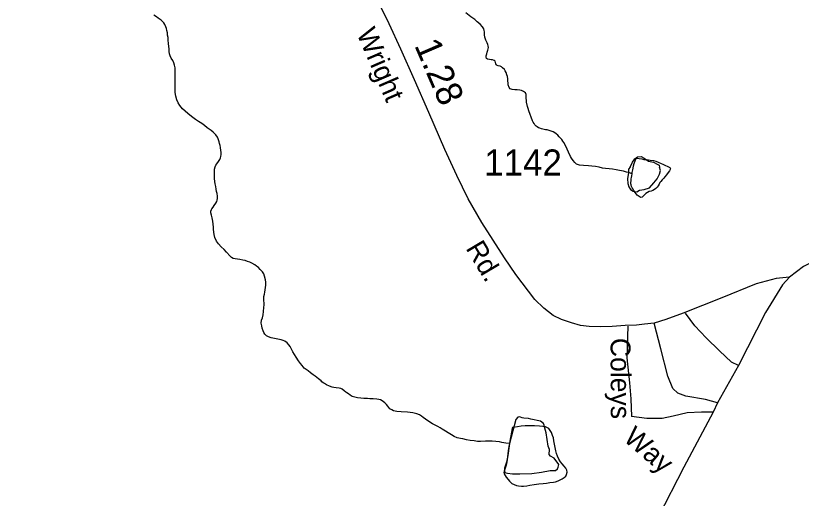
# Model space of a CAD drawing. Extents: x 2126262 to 2293712, y 749403 to 919119.
# Drawn here: x 2141497 to 2145255, y 858424 to 860733 of the extents above; entities that cross this region are included whole.
import ezdxf

# ---------------------------------------------------------------- set-up
doc = ezdxf.new("R2010")
doc.units = 0
for name, color, linetype in [('Exist Hydrographic Misc Water Feature', 7, 'Continuous'), ('Exist Hydrographic Pond Under 1500 Sq Ft', 7, 'Continuous'), ('Exist Road Non-System Type 51', 7, 'Continuous'), ('Exist Road Non-System Type 51 Label', 7, 'Continuous'), ('Exist Road Secondary Mileage Hundredths English Label', 7, 'Continuous'), ('Exist Road Secondary Type 51 Attributed', 7, 'Continuous'), ('Exist Road Secondary Type 51 Label', 7, 'Continuous'), ('Exist Road Secondary Type 51 Number Label', 7, 'Continuous')]:
    doc.layers.add(name, color=color, linetype=linetype)

msp = doc.modelspace()

# ---------------------------------------------------------------- linework, layer by layer
at = {"layer": 'Exist Hydrographic Misc Water Feature'}
for points in [[(2143739.6, 860641.9), (2143739.2, 860655.1), (2143738.3, 860662.4), (2143736.1, 860670.6), (2143730.7, 860679), (2143718.9, 860692.4), (2143704.5, 860704.2), (2143692.6, 860714.2), (2143674.4, 860727.8), (2143650.4, 860746.3)], [(2142274.7, 860316.2), (2142267.9, 860330.4), (2142262.8, 860347.6), (2142260.3, 860365.7), (2142260.1, 860378), (2142260.1, 860392), (2142259.9, 860405.9), (2142259.9, 860421.5), (2142259.9, 860437.9), (2142259.7, 860456), (2142260.1, 860469.9), (2142259.3, 860483.8), (2142257.4, 860496.1), (2142253.1, 860507.7), (2142248.4, 860517.7), (2142240.8, 860530.2), (2142235.3, 860540.1), (2142232.8, 860550), (2142231.2, 860561.6), (2142230.6, 860573.9), (2142229.8, 860586.2), (2142228.1, 860599.3), (2142226.7, 860615.8), (2142225.7, 860628.1), (2142223.8, 860639.6), (2142222.6, 860650.3), (2142219.5, 860661.8), (2142217.7, 860671.8), (2142215.6, 860680), (2142210.9, 860690.7), (2142205.8, 860698.2), (2142200.9, 860704.1), (2142192.4, 860711.7), (2142179.3, 860721), (2142171.1, 860726.8), (2142157.2, 860735.3)], [(2144445.4, 859976.1), (2144432.6, 859980.5), (2144418.5, 859984.8), (2144404.5, 859988.4), (2144384.7, 859992.1), (2144368.7, 859995.7), (2144351.8, 859998.5), (2144336.3, 859999.7), (2144318.4, 860001.7), (2144304.7, 860003.6), (2144287.7, 860007.3), (2144271.3, 860010.8), (2144252.4, 860012.8), (2144236.6, 860014.1), (2144212.6, 860016.2), (2144194.2, 860018.2), (2144185.1, 860020.1), (2144180.4, 860022.6), (2144172, 860030.1), (2144164, 860040.1), (2144156, 860051.8), (2144151.3, 860059.3), (2144141.3, 860080), (2144135.1, 860094), (2144129.6, 860105.6), (2144119.3, 860125.5), (2144114.4, 860133), (2144109.3, 860139.7), (2144103.3, 860147.3), (2144097.4, 860153.9), (2144090.4, 860161.4), (2144083, 860167.3), (2144075.4, 860172.4), (2144067.8, 860176.7), (2144058.8, 860180.1), (2144049.2, 860183.6), (2144039.1, 860186.2), (2144031.4, 860187.2), (2144012.3, 860191.7), (2144004.9, 860194.3), (2143997.3, 860197), (2143991.6, 860201.2), (2143987.1, 860204.6), (2143981.1, 860211.2), (2143976.8, 860216.3), (2143972.1, 860222.9), (2143968.6, 860230.4), (2143962.7, 860246.9), (2143958.4, 860260.1), (2143952, 860278.3), (2143948.9, 860288.1), (2143946, 860298.1), (2143939.9, 860318.8), (2143939.9, 860326.1), (2143939.7, 860340), (2143938.9, 860355.7), (2143935.2, 860363.1), (2143926.4, 860370.7), (2143917.3, 860374.1), (2143908.5, 860376), (2143895.4, 860377.8), (2143883.9, 860378.1), (2143871.4, 860380), (2143861.6, 860383.5), (2143857.3, 860389.3), (2143853.4, 860401.7), (2143852.1, 860410.7), (2143851.9, 860421.4), (2143851.1, 860431.2), (2143848.9, 860441.2), (2143846.8, 860449.4), (2143842.5, 860461.8), (2143838.6, 860469.3), (2143834.5, 860475.1), (2143826.3, 860483.4), (2143820.6, 860487.6), (2143814.6, 860491.1), (2143804.6, 860493.7), (2143800.7, 860494.7), (2143796.4, 860497.3), (2143794.3, 860503), (2143790, 860514.5), (2143786.1, 860518.7), (2143778.1, 860521.4), (2143772.2, 860522.3), (2143762.9, 860523.3), (2143754.1, 860525.2), (2143749.8, 860528.5), (2143747.4, 860534.3), (2143748.2, 860540.8), (2143750.4, 860549.9), (2143752.9, 860558.8), (2143755.1, 860568.6), (2143758, 860580), (2143757.6, 860589), (2143755.6, 860594.9), (2143751.9, 860602.3), (2143745.3, 860616.3), (2143741.4, 860630.5), (2143739.6, 860641.9)], [(2142673.9, 859249.1), (2142671.9, 859261.4), (2142673.7, 859275.3), (2142677.4, 859287.6), (2142680.9, 859301.5), (2142682.9, 859317.8), (2142684.4, 859336.6), (2142685.2, 859349.8), (2142684.6, 859377.6), (2142684.6, 859389.1), (2142686.6, 859399.7), (2142688.3, 859409.6), (2142692.4, 859431.6), (2142694.4, 859443.9), (2142694, 859457.8), (2142691.9, 859469.4), (2142687.6, 859485.8), (2142683.5, 859497.4), (2142677.6, 859507.4), (2142667.3, 859519.1), (2142659.3, 859527.4), (2142649.3, 859535), (2142641.3, 859541), (2142627.4, 859548.7), (2142617.1, 859553), (2142605.6, 859557.3), (2142595.2, 859560.8), (2142583.1, 859563.5), (2142569.1, 859566.2), (2142557.6, 859568.1), (2142547.2, 859569.9), (2142537.8, 859571.8), (2142530.2, 859575.3), (2142522.8, 859581.9), (2142504.9, 859602), (2142493.7, 859613.7), (2142480.1, 859627.1), (2142467, 859641.3), (2142458.4, 859653.8), (2142450.2, 859671.2), (2142446.1, 859685.3), (2142444.5, 859697.6), (2142442.8, 859711.6), (2142443, 859721.4), (2142442.4, 859735.3), (2142439.9, 859749.3), (2142436.7, 859765), (2142433.4, 859779), (2142431.3, 859789.7), (2142431.3, 859797.1), (2142433.2, 859805.3), (2142434.8, 859809.3), (2142441.2, 859817.4), (2142447.1, 859825.4), (2142454.9, 859835.1), (2142458.6, 859843.3), (2142460.7, 859849.8), (2142462.7, 859857.9), (2142462.3, 859869.5), (2142460.4, 859881.8), (2142458.4, 859891.7), (2142456.1, 859903.2), (2142454.1, 859915.6), (2142452, 859927.9), (2142449.8, 859939.4), (2142447.9, 859953.4), (2142447.5, 859967.3), (2142447.5, 859975.6), (2142447.3, 859985.4), (2142448.3, 859999.3), (2142451, 860009.1), (2142454.9, 860017.2), (2142459, 860023.7), (2142467, 860035.8), (2142473.2, 860044), (2142477.1, 860052.1), (2142478.9, 860059.4), (2142480.1, 860068.4), (2142479.9, 860079.9), (2142478.7, 860088.1), (2142476.6, 860102), (2142474.6, 860112), (2142472.3, 860121.9), (2142470.3, 860129.3), (2142466.2, 860143.4), (2142462.1, 860151.6), (2142454.1, 860163.2), (2142441.8, 860175.9), (2142431.9, 860183.3), (2142413.7, 860196.9), (2142399.5, 860207), (2142387, 860216.4), (2142371.2, 860226.4), (2142357.3, 860236.7), (2142337.4, 860250.9), (2142321, 860264.4), (2142307.9, 860275.4), (2142294.8, 860287.9), (2142282.9, 860303.7), (2142274.7, 860316.2)], [(2144445.4, 859976.1), (2144446.6, 859982.6), (2144448.6, 859994.8), (2144450.1, 860003), (2144452.3, 860014.5), (2144455.6, 860025.9), (2144460.3, 860038.9), (2144463.4, 860047), (2144465.2, 860050.3), (2144469.8, 860051.1), (2144479.6, 860049.2), (2144492.1, 860047.3), (2144502.1, 860045.4), (2144514, 860043.5), (2144523.9, 860042.6), (2144532.1, 860041.5), (2144548.1, 860039.6), (2144559.8, 860036.9), (2144570, 860031.8), (2144584.2, 860025.8), (2144592.2, 860022.2), (2144606.1, 860016.2), (2144613.5, 860013.6), (2144620.3, 860009.4), (2144626.6, 860006), (2144628.7, 860000.2), (2144627.8, 859996.9), (2144624.2, 859991.3), (2144618.4, 859982.4), (2144610.6, 859971.9), (2144602.6, 859962.2), (2144596.9, 859955.7), (2144589.5, 859947.7), (2144582.7, 859939.6), (2144578.8, 859934), (2144575.1, 859927.5), (2144571, 859919.4), (2144566.1, 859912.1), (2144559.4, 859905.7), (2144553, 859901.7), (2144545.4, 859896.9), (2144536.6, 859893.8), (2144527.4, 859891.6), (2144519.6, 859887.6), (2144511.8, 859882.1), (2144503.4, 859874.8), (2144496.8, 859867.6), (2144493.5, 859865.2), (2144488, 859863.7), (2144483.5, 859864.5), (2144479.4, 859867.1), (2144475.3, 859870.5), (2144470.6, 859874.7), (2144465.2, 859880.5), (2144460.1, 859887.2), (2144453.8, 859896.4), (2144450.1, 859903), (2144445.8, 859909.7), (2144443.1, 859916.3), (2144440.4, 859922.9), (2144439, 859928.7), (2144439, 859934.4), (2144440.4, 859943.4), (2144441.9, 859952.3), (2144442.9, 859958.9), (2144444.1, 859967.1), (2144445.4, 859976.1)], [(2143859.1, 858685.7), (2143841.9, 858687.7), (2143822, 858691.4), (2143812.1, 858693.3), (2143794.5, 858696.1), (2143776.1, 858696.5), (2143762.1, 858696.8), (2143744.1, 858696.4), (2143720.1, 858695.9), (2143706.1, 858696.3), (2143690.1, 858698.3), (2143671.1, 858700.3), (2143654.1, 858703.9), (2143636, 858707.6), (2143624.1, 858709.5), (2143608.1, 858713.1), (2143593.8, 858719.1), (2143581.9, 858726.7), (2143565.9, 858736.9), (2143553.8, 858744.5), (2143537.6, 858754.7), (2143527.5, 858760.6), (2143515.6, 858766.6), (2143490.8, 858779.5), (2143473.4, 858790.5), (2143457.4, 858802.3), (2143446.7, 858810.7), (2143438.5, 858817.4), (2143429.1, 858823.4), (2143415.4, 858828.6), (2143396.3, 858832.3), (2143371.1, 858835.3), (2143341.6, 858837.5), (2143321, 858838.8), (2143305.1, 858842.4), (2143295.8, 858846.7), (2143287, 858852.6), (2143276.8, 858864.3), (2143270.8, 858872.6), (2143262.8, 858880.1), (2143256.9, 858886), (2143250.5, 858890.2), (2143242.5, 858894.5), (2143234.9, 858897.2), (2143224.7, 858898.1), (2143206.8, 858899.3), (2143190.6, 858899.7), (2143179.2, 858900.7), (2143162.5, 858901.1), (2143148.6, 858903), (2143132.4, 858905), (2143118.7, 858907.7), (2143106.6, 858911.2), (2143096.3, 858917.2), (2143088.5, 858923.1), (2143080.5, 858929), (2143076.6, 858932.4), (2143068.4, 858938.3), (2143058.4, 858946.7), (2143052.6, 858949.3), (2143044.4, 858950.3), (2143030.3, 858952.2), (2143018.4, 858954.1), (2143010.4, 858955.9), (2142998.1, 858960.3), (2142984.1, 858966.3), (2142973.9, 858972.3), (2142967.3, 858976.5), (2142962, 858981.5), (2142958.1, 858985.7), (2142952.2, 858990.7), (2142945.8, 858995.8), (2142929.8, 859007.6), (2142919.6, 859015.2), (2142907.9, 859023.6), (2142895.6, 859032.9), (2142887.2, 859039.6), (2142877.5, 859047.2), (2142867.7, 859058.9), (2142859.3, 859068.9), (2142849.6, 859081.4), (2142839.2, 859098.9), (2142822.8, 859124.7), (2142814.6, 859140.4), (2142809.6, 859149.5), (2142804.3, 859158.6), (2142796.1, 859167.8), (2142785.2, 859175.5), (2142776.8, 859178.9), (2142766.4, 859182.4), (2142750.6, 859185.2), (2142734.4, 859188), (2142718.4, 859191.6), (2142706.3, 859196), (2142696.1, 859201.9), (2142688.9, 859209.4), (2142684.2, 859217.7), (2142680.7, 859225.2), (2142676.2, 859237.6), (2142673.9, 859249.1)], [(2143859.1, 858685.7), (2143856, 858671), (2143852.5, 858651.4), (2143850.5, 858637.6), (2143848.9, 858620.3), (2143846.8, 858599), (2143845.2, 858589.2), (2143841.9, 858577.8), (2143836.6, 858563.2), (2143833.3, 858553.4), (2143832.2, 858547.6), (2143833.3, 858541.1), (2143843.5, 858525.3), (2143852.1, 858513.7), (2143859.9, 858505.3), (2143870.4, 858495.2), (2143882.1, 858489.2), (2143891.9, 858485.7), (2143901.8, 858483.9), (2143915.9, 858482), (2143925.7, 858481.8), (2143941.7, 858483.9), (2143955.9, 858486.1), (2143977.8, 858489.7), (2143999.4, 858492.5), (2144019.7, 858494.6), (2144035.7, 858496.7), (2144051.9, 858498.8), (2144069.5, 858501), (2144079.7, 858503.2), (2144091.6, 858507), (2144101.7, 858511.8), (2144111.5, 858517.3), (2144121.4, 858523.6), (2144128.3, 858530.1), (2144132.6, 858538.2), (2144135.1, 858549.6), (2144133.1, 858557.8), (2144129.2, 858567.8), (2144121.2, 858577.8), (2144110.9, 858589.5), (2144102.9, 858597.8), (2144094.5, 858611.2), (2144088.6, 858625.2), (2144084.7, 858637.6), (2144081.6, 858650.8), (2144078.1, 858667.3), (2144075, 858682.9), (2144071.7, 858699.4), (2144069.3, 858712.6), (2144065.6, 858724.9), (2144059.6, 858739.1), (2144053.3, 858748.9), (2144046.9, 858757.3), (2144037.5, 858763.2), (2144031.4, 858765), (2144019.3, 858766.9), (2144003.3, 858768.8), (2143979.3, 858770.2), (2143967.4, 858770.4), (2143957.3, 858770.6), (2143933.5, 858770.3), (2143915.5, 858768.2), (2143897.7, 858766.2), (2143877.4, 858763.3), (2143873.9, 858762.5), (2143871.8, 858757.7), (2143868.7, 858739.7), (2143865.3, 858722.5), (2143862.6, 858706.1), (2143859.1, 858685.7)]]:
    msp.add_lwpolyline(points, dxfattribs=at)
at = {"layer": 'Exist Hydrographic Pond Under 1500 Sq Ft'}
for points in [[(2144436.3, 860007.9), (2144447.1, 860032.1), (2144458.5, 860047.5), (2144470.7, 860057.2), (2144489.3, 860058.8), (2144502.7, 860050.5), (2144524.2, 860036.1), (2144548.5, 860031.3), (2144565.5, 860023.1), (2144574.5, 860018.3), (2144576.8, 860008.4)], [(2144436.3, 860007.9), (2144428.9, 859998), (2144427.7, 859982), (2144424.1, 859952.4), (2144424.9, 859930), (2144430.5, 859914), (2144438.5, 859901.2), (2144451.3, 859894), (2144468.1, 859890), (2144481.7, 859898), (2144504.1, 859901.2), (2144528.1, 859910), (2144549.6, 859933.2), (2144564.8, 859952.4), (2144576.8, 859974), (2144580.8, 859991.6), (2144576.8, 860008.4)], [(2143859.1, 858685.7), (2143850.8, 858627.9), (2143844.8, 858597), (2143836, 858567.5), (2143834.7, 858556.1), (2143837.4, 858548), (2143849.4, 858543.4), (2143872.9, 858540.7), (2143908.4, 858541.5), (2143966.1, 858542), (2144013, 858549.4), (2144054.5, 858556.1), (2144078.7, 858556.8), (2144088, 858564.1), (2144092.1, 858573.5), (2144094.7, 858585.6), (2144072.6, 858615.8), (2144055.9, 858625.2), (2144048.5, 858633.9), (2144049.8, 858657.4), (2144043.7, 858672.6), (2144033.8, 858736.5), (2144027.7, 858759.3), (2144025.7, 858773.4), (2144022.4, 858782.1), (2144006.9, 858792.8), (2143962, 858802.3), (2143949.3, 858806.2), (2143928.5, 858806.9), (2143919.1, 858808.9), (2143912.4, 858811.6), (2143905.1, 858812.9), (2143898.4, 858811.6), (2143889, 858800.9), (2143859.1, 858685.7)]]:
    msp.add_lwpolyline(points, dxfattribs=at)
at = {"layer": 'Exist Road Non-System Type 51'}
for points in [[(2144953.8, 859059.1), (2144921.7, 859075), (2144863.3, 859129.4), (2144800.5, 859190.8), (2144746.1, 859249.4), (2144701.5, 859309.4)], [(2144424.9, 859247.2), (2144420.7, 859095.1), (2144433.2, 858976.4), (2144438.8, 858899.6), (2144443, 858814.5)], [(2144854.8, 858880.4), (2144797.3, 858896.8), (2144702.4, 858912.2), (2144664.8, 858926.2), (2144641.1, 858949.9), (2144616, 859008.5), (2144582.5, 859139.7), (2144551.3, 859262.3)], [(2144833.9, 858835.8), (2144777.7, 858835.4), (2144709.4, 858832.6), (2144642.5, 858817.3), (2144589.5, 858806.1), (2144515.5, 858806.1), (2144443, 858814.5)]]:
    msp.add_lwpolyline(points, dxfattribs=at)
at = {"layer": 'Exist Road Secondary Type 51 Attributed'}
for points in [[(2147618.3, 861958.4), (2147536.4, 861888.9), (2147391.3, 861782.8), (2147290.9, 861690.6), (2147232.3, 861604.1), (2147157, 861478.4), (2147098.4, 861350), (2147001.3, 861217.2), (2146870.2, 861086), (2146643.6, 860862), (2146397.4, 860576.5), (2146186.1, 860271.5), (2146031.3, 860066.3), (2145878.5, 859884.1), (2145779.5, 859797.6), (2145647, 859716.6), (2145443.4, 859623.1), (2145324.1, 859562.4), (2145265.6, 859532.7), (2145198, 859481.6)], [(2145198, 859481.6), (2145134.7, 859475.3), (2145038.8, 859449.4), (2144875.3, 859382.5), (2144689.3, 859309.4), (2144606.8, 859278.8), (2144551.3, 859262.3), (2144505, 859257.5), (2144466.4, 859252.8), (2144412.2, 859250.5), (2144350.1, 859245), (2144295.8, 859244.2), (2144240.4, 859245.7), (2144198.7, 859251.2), (2144155.5, 859263), (2144108.3, 859279.5), (2144067.4, 859299.2), (2144023.4, 859333.8), (2143980.1, 859374.7), (2143890.1, 859495), (2143835.9, 859574.4), (2143727.4, 859742.6), (2143660.9, 859855.9), (2143606.7, 859967.5), (2143550.1, 860093.3), (2143473, 860269.4), (2143405.4, 860426.7), (2143339.4, 860572.9), (2143282.8, 860694), (2143223, 860818.2)], [(2145198, 859481.6), (2145164.6, 859445.4), (2145084.4, 859313.4), (2144953.8, 859059.1), (2144854.8, 858880.4), (2144833.9, 858835.8), (2144693.7, 858572.6), (2144570.5, 858333.7), (2144381.3, 857972.4), (2144077.6, 857463.2), (2143840.5, 857055.5), (2143581.7, 856635.2), (2143512.6, 856553.6), (2143430.3, 856488), (2143338.3, 856430.7), (2143064.9, 856306.5), (2142677.9, 856141.1), (2142537, 856099.2), (2142425.4, 856086.6), (2142236.4, 856084.5), (2141830.6, 856091.5), (2141621.4, 856087.3), (2141518.8, 856079.7), (2141388.8, 856050)]]:
    msp.add_lwpolyline(points, dxfattribs=at)

# ---------------------------------------------------------------- texts
at = {"layer": 'Exist Road Non-System Type 51 Label'}
for s, rotation, p in [('Coleys', 270.1855, (2144342.7, 859191.2)), ('Way', 319.2504, (2144399, 858703.1))]:
    msp.add_text(s, height=95, rotation=rotation, dxfattribs=at).set_placement(p)
at = {"layer": 'Exist Road Secondary Mileage Hundredths English Label'}
msp.add_text('1.28', height=125, rotation=293.2677, dxfattribs=at).set_placement((2143402.7, 860591.2))
at = {"layer": 'Exist Road Secondary Type 51 Label'}
for s, rotation, p in [('Wright', 293.4264, (2143126.1, 860649.3)), ('Rd.', 300.7017, (2143647.7, 859620.4))]:
    msp.add_text(s, height=95, rotation=rotation, dxfattribs=at).set_placement(p)
at = {"layer": 'Exist Road Secondary Type 51 Number Label'}
msp.add_text('1142', height=125, dxfattribs=at).set_placement((2143738, 859967.8))

doc.saveas('drawing.dxf')
